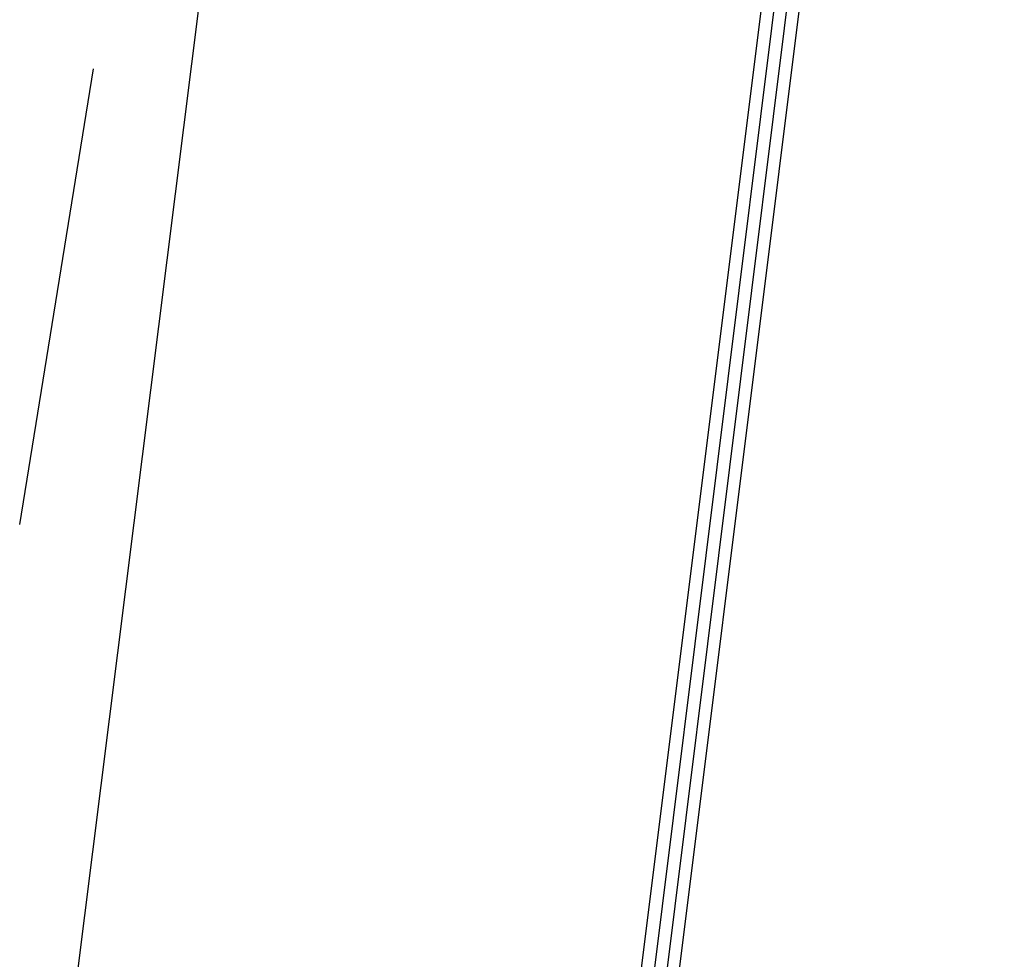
# Model space of a CAD drawing. Header units: feet. Extents: x -79 to 198, y -22 to 181.
# Tile 830 of 982: x 137.31 to 138.37, y 103.88 to 104.9. Entities that reach past the tile are written whole.
import ezdxf

# ---------------------------------------------------------------- set-up
doc = ezdxf.new("R2010")
doc.units = ezdxf.units.FT
doc.layers.add('A-LINEA', color=7, linetype='CONTINUOUS')

msp = doc.modelspace()

# ---------------------------------------------------------------- linework, layer by layer
at = {"layer": 'A-LINEA'}
for p, q in [((137.32, 103.4711), (137.72, 106.6578)), ((137.32, 103.4711), (137.72, 106.6578)), ((137.3067, 104.3511), (137.3867, 104.8444)), ((137.3067, 104.3511), (137.3867, 104.8444))]:
    msp.add_line(p, q, dxfattribs=at)
for points in [[(137.92, 103.2711), (138.3467, 106.6978), (138.3333, 106.6978), (137.9067, 103.2844), (137.9067, 103.2711), (137.92, 103.2711)], [(137.92, 103.2711), (138.3467, 106.6978), (138.3333, 106.6978), (137.9067, 103.2844), (137.9067, 103.2711), (137.92, 103.2711)], [(137.9467, 103.2711), (138.3733, 106.6844), (138.3733, 106.6978), (138.36, 106.6978), (137.9333, 103.2711), (137.9467, 103.2711)], [(137.9467, 103.2711), (138.3733, 106.6844), (138.3733, 106.6978), (138.36, 106.6978), (137.9333, 103.2711), (137.9467, 103.2711)]]:
    msp.add_lwpolyline(points, dxfattribs=at)

doc.saveas('drawing.dxf')
